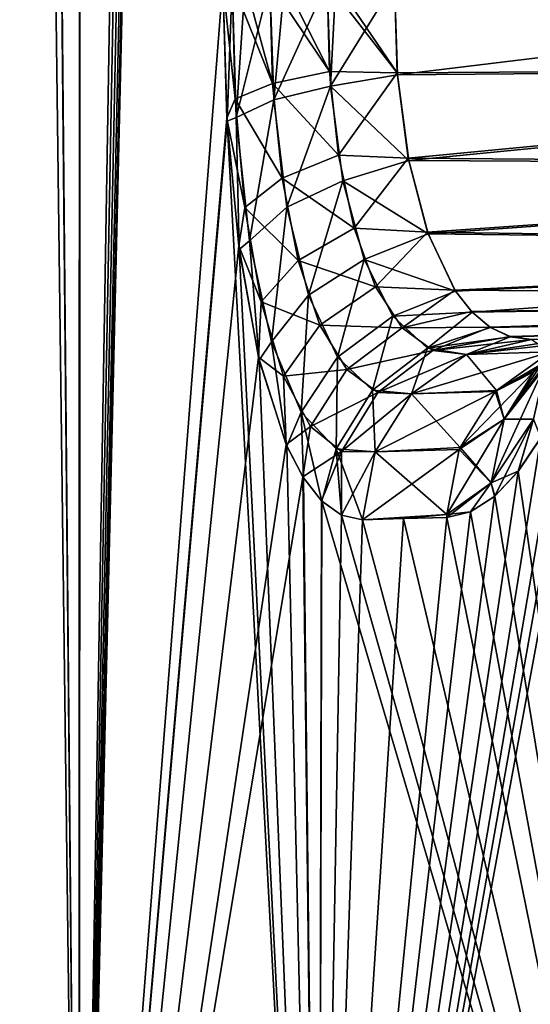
# Model space of a CAD drawing. Header units: millimetres. Extents: x -39 to 39, y -36 to 85.
# Tile 220 of 427: x -26.477 to -25.911, y 63.009 to 64.101. Entities that reach past the tile are written whole.
import ezdxf

# ---------------------------------------------------------------- set-up
doc = ezdxf.new("R2010")
doc.units = ezdxf.units.MM
doc.header["$LTSCALE"] = 65.185185
for name, color, linetype in [('4', 7, 'CONTINUOUS'), ('439', 7, 'CONTINUOUS'), ('510', 7, 'CONTINUOUS'), ('513', 7, 'CONTINUOUS'), ('520', 7, 'CONTINUOUS'), ('521', 7, 'CONTINUOUS'), ('522', 7, 'CONTINUOUS'), ('528', 7, 'CONTINUOUS'), ('529', 7, 'CONTINUOUS'), ('530', 7, 'CONTINUOUS'), ('6', 7, 'CONTINUOUS'), ('67', 7, 'CONTINUOUS'), ('69', 7, 'CONTINUOUS')]:
    doc.layers.add(name, color=color, linetype=linetype)

msp = doc.modelspace()

# ---------------------------------------------------------------- linework, layer by layer
at = {"layer": '4', "color": 7, "linetype": 'CONTINUOUS'}
for points in [[(-38.75, 0, 23), (38.75, 85, 23), (-38.75, 85, 23), (-38.75, 0, 23)], [(-38.75, 0, 23), (38.75, 0, 23), (38.75, 85, 23), (-38.75, 0, 23)]]:
    msp.add_3dface(points, dxfattribs=at)
at = {"layer": '439', "linetype": 'CONTINUOUS'}
for points in [[(-26.4771, 69.0364, -0.6986), (-26.4108, 69.0381, -1.3754), (-26.4112, 62.1, -1.3726), (-26.4771, 69.0364, -0.6986)], [(-26.4086, 69.0381, 1.3921), (-26.4762, 69.0364, 0.711), (-26.4112, 62.1, 1.3726), (-26.4086, 69.0381, 1.3921)], [(-26.2949, 69.041, -2.0802), (-26.2821, 69.0316, -2.1435), (-26.4112, 62.1, -1.3726), (-26.2949, 69.041, -2.0802)], [(-26.4108, 69.0381, -1.3754), (-26.2949, 69.041, -2.0802), (-26.4112, 62.1, -1.3726), (-26.4108, 69.0381, -1.3754)], [(-26.2474, 63.9882, 2.3056), (-26.4086, 69.0381, 1.3921), (-26.4112, 62.1, 1.3726), (-26.2474, 63.9882, 2.3056)], [(-26.252, 64.1419, 2.2851), (-26.4086, 69.0381, 1.3921), (-26.2474, 63.9882, 2.3056), (-26.252, 64.1419, 2.2851)], [(-26.4789, 69.0363, -0.6702), (-26.4771, 69.0364, -0.6986), (-26.5, 62.1), (-26.4789, 69.0363, -0.6702)], [(-26.5, 62.1), (-26.4771, 69.0364, -0.6986), (-26.4112, 62.1, -1.3726), (-26.5, 62.1)], [(-26.4771, 69.0364, 0.6974), (-26.5, 69.0358, 0.0268), (-26.4112, 62.1, 1.3726), (-26.4771, 69.0364, 0.6974)], [(-26.4112, 62.1, 1.3726), (-26.5, 69.0358, 0.0268), (-26.5, 62.1), (-26.4112, 62.1, 1.3726)], [(-26.4762, 69.0364, 0.711), (-26.4771, 69.0364, 0.6974), (-26.4112, 62.1, 1.3726), (-26.4762, 69.0364, 0.711)], [(-26.2821, 69.0316, -2.1435), (-26.2703, 69.0038, -2.2001), (-26.4112, 62.1, -1.3726), (-26.2821, 69.0316, -2.1435)], [(-26.2703, 69.0038, -2.2001), (-26.2607, 68.9606, -2.2452), (-26.4112, 62.1, -1.3726), (-26.2703, 69.0038, -2.2001)], [(-26.2607, 68.9606, -2.2452), (-26.2543, 68.9057, -2.2745), (-26.4112, 62.1, -1.3726), (-26.2607, 68.9606, -2.2452)], [(-26.2543, 68.9057, -2.2745), (-26.2526, 68.8746, -2.2824), (-26.4112, 62.1, -1.3726), (-26.2543, 68.9057, -2.2745)], [(-26.2526, 68.8746, -2.2824), (-26.252, 68.8422, -2.2851), (-26.4112, 62.1, -1.3726), (-26.2526, 68.8746, -2.2824)], [(-26.252, 68.8422, -2.2851), (-26.252, 64.1419, -2.2851), (-26.4112, 62.1, -1.3726), (-26.252, 68.8422, -2.2851)], [(-26.252, 64.1419, -2.2851), (-26.2476, 63.9916, -2.3047), (-26.4112, 62.1, -1.3726), (-26.252, 64.1419, -2.2851)], [(-26.2476, 63.9916, -2.3047), (-26.2345, 63.8498, -2.3632), (-26.4112, 62.1, -1.3726), (-26.2476, 63.9916, -2.3047)], [(-26.1462, 62.1, 2.7223), (-26.2474, 63.9882, 2.3056), (-26.4112, 62.1, 1.3726), (-26.1462, 62.1, 2.7223)], [(-26.234, 63.8458, 2.3655), (-26.2474, 63.9882, 2.3056), (-26.1462, 62.1, 2.7223), (-26.234, 63.8458, 2.3655)], [(-25.8554, 63.7366, -3.649), (-25.8212, 63.8613, -3.7414), (-26.1462, 62.1, -2.7223), (-25.8554, 63.7366, -3.649)], [(-26.1462, 62.1, -2.7223), (-25.8212, 63.8613, -3.7414), (-25.7095, 62.1, -4.0266), (-26.1462, 62.1, -2.7223)], [(-26.2345, 63.8498, -2.3632), (-26.2126, 63.7264, -2.4575), (-26.4112, 62.1, -1.3726), (-26.2345, 63.8498, -2.3632)], [(-26.2118, 63.7232, 2.4607), (-26.234, 63.8458, 2.3655), (-26.1462, 62.1, 2.7223), (-26.2118, 63.7232, 2.4607)], [(-25.8765, 63.6831, -3.5905), (-25.8554, 63.7366, -3.649), (-26.1462, 62.1, -2.7223), (-25.8765, 63.6831, -3.5905)], [(-26.2126, 63.7264, -2.4575), (-26.1819, 63.6294, -2.5836), (-26.4112, 62.1, -1.3726), (-26.2126, 63.7264, -2.4575)], [(-26.1812, 63.6278, 2.5864), (-26.2118, 63.7232, 2.4607), (-26.1462, 62.1, 2.7223), (-26.1812, 63.6278, 2.5864)], [(-25.8999, 63.6371, -3.5245), (-25.8765, 63.6831, -3.5905), (-26.1462, 62.1, -2.7223), (-25.8999, 63.6371, -3.5245)], [(-25.9249, 63.5997, -3.4523), (-25.8999, 63.6371, -3.5245), (-26.1462, 62.1, -2.7223), (-25.9249, 63.5997, -3.4523)], [(-25.8997, 63.6374, 3.525), (-25.9247, 63.5999, 3.4529), (-25.7095, 62.1, 4.0266), (-25.8997, 63.6374, 3.525)], [(-26.1819, 63.6294, -2.5836), (-26.1634, 63.5936, -2.6563), (-26.4112, 62.1, -1.3726), (-26.1819, 63.6294, -2.5836)], [(-26.1628, 63.5925, 2.6588), (-26.1812, 63.6278, 2.5864), (-26.1462, 62.1, 2.7223), (-26.1628, 63.5925, 2.6588)], [(-25.9511, 63.572, -3.375), (-25.9249, 63.5997, -3.4523), (-26.1462, 62.1, -2.7223), (-25.9511, 63.572, -3.375)], [(-25.9247, 63.5999, 3.4529), (-25.9509, 63.5721, 3.3755), (-25.7095, 62.1, 4.0266), (-25.9247, 63.5999, 3.4529)], [(-26.4112, 62.1, -1.3726), (-26.1634, 63.5936, -2.6563), (-26.1462, 62.1, -2.7223), (-26.4112, 62.1, -1.3726)], [(-26.1634, 63.5936, -2.6563), (-26.143, 63.5671, -2.7344), (-26.1462, 62.1, -2.7223), (-26.1634, 63.5936, -2.6563)], [(-26.1426, 63.5667, 2.736), (-26.1628, 63.5925, 2.6588), (-26.1462, 62.1, 2.7223), (-26.1426, 63.5667, 2.736)], [(-25.9776, 63.5548, -3.2945), (-25.9511, 63.572, -3.375), (-26.1462, 62.1, -2.7223), (-25.9776, 63.5548, -3.2945)], [(-26.143, 63.5671, -2.7344), (-26.1208, 63.5511, -2.8165), (-26.1462, 62.1, -2.7223), (-26.143, 63.5671, -2.7344)], [(-25.7095, 62.1, 4.0266), (-26.1426, 63.5667, 2.736), (-26.1462, 62.1, 2.7223), (-25.7095, 62.1, 4.0266)], [(-26.1208, 63.5511, 2.8166), (-26.1426, 63.5667, 2.736), (-25.7095, 62.1, 4.0266), (-26.1208, 63.5511, 2.8166)], [(-25.9509, 63.5721, 3.3755), (-25.9776, 63.5548, 3.2945), (-25.7095, 62.1, 4.0266), (-25.9509, 63.5721, 3.3755)], [(-26.0041, 63.5485, -3.212), (-25.9776, 63.5548, -3.2945), (-26.1462, 62.1, -2.7223), (-26.0041, 63.5485, -3.212)], [(-26.1208, 63.5511, -2.8165), (-26.0975, 63.5461, -2.9004), (-26.1462, 62.1, -2.7223), (-26.1208, 63.5511, -2.8165)], [(-26.052, 63.5473, -3.0565), (-26.0041, 63.5485, -3.212), (-26.1462, 62.1, -2.7223), (-26.052, 63.5473, -3.0565)], [(-26.0975, 63.5461, -2.9004), (-26.052, 63.5473, -3.0565), (-26.1462, 62.1, -2.7223), (-26.0975, 63.5461, -2.9004)], [(-26.0975, 63.5461, 2.9004), (-26.1208, 63.5511, 2.8166), (-25.7095, 62.1, 4.0266), (-26.0975, 63.5461, 2.9004)], [(-26.052, 63.5473, 3.0566), (-26.0975, 63.5461, 2.9004), (-25.7095, 62.1, 4.0266), (-26.052, 63.5473, 3.0566)], [(-26.0041, 63.5485, 3.212), (-26.052, 63.5473, 3.0566), (-25.7095, 62.1, 4.0266), (-26.0041, 63.5485, 3.212)], [(-25.9776, 63.5548, 3.2945), (-26.0041, 63.5485, 3.212), (-25.7095, 62.1, 4.0266), (-25.9776, 63.5548, 3.2945)]]:
    msp.add_3dface(points, dxfattribs=at)
at = {"layer": '510', "linetype": 'CONTINUOUS'}
for points in [[(-24.9877, 64.1701, -2.4702), (-24.9848, 64.0487, -2.4892), (-26.0619, 64.1419, -2.4421), (-24.9877, 64.1701, -2.4702)], [(-26.0619, 64.1419, -2.4421), (-24.9848, 64.0487, -2.4892), (-26.0588, 64.0417, -2.4549), (-26.0619, 64.1419, -2.4421)], [(-26.0588, 64.0417, -2.4549), (-24.9848, 64.0487, -2.4892), (-26.0466, 63.9473, -2.4933), (-26.0588, 64.0417, -2.4549)], [(-24.9848, 64.0487, -2.4892), (-24.9715, 63.9388, -2.5446), (-26.0466, 63.9473, -2.4933), (-24.9848, 64.0487, -2.4892)], [(-26.0466, 63.9473, -2.4933), (-24.9715, 63.9388, -2.5446), (-26.0254, 63.8652, -2.5552), (-26.0466, 63.9473, -2.4933)], [(-24.9715, 63.9388, -2.5446), (-24.948, 63.85, -2.6328), (-26.0254, 63.8652, -2.5552), (-24.9715, 63.9388, -2.5446)], [(-26.0254, 63.8652, -2.5552), (-24.948, 63.85, -2.6328), (-25.995, 63.8008, -2.6379), (-26.0254, 63.8652, -2.5552)], [(-24.948, 63.85, -2.6328), (-24.9158, 63.7927, -2.7453), (-25.995, 63.8008, -2.6379), (-24.948, 63.85, -2.6328)], [(-25.995, 63.8008, -2.6379), (-24.9158, 63.7927, -2.7453), (-25.9766, 63.7771, -2.6856), (-25.995, 63.8008, -2.6379)], [(-25.9766, 63.7771, -2.6856), (-24.9158, 63.7927, -2.7453), (-25.9561, 63.7596, -2.7369), (-25.9766, 63.7771, -2.6856)], [(-24.9158, 63.7927, -2.7453), (-24.8967, 63.7778, -2.8082), (-25.9561, 63.7596, -2.7369), (-24.9158, 63.7927, -2.7453)], [(-25.9561, 63.7596, -2.7369), (-24.8967, 63.7778, -2.8082), (-25.9338, 63.7492, -2.7908), (-25.9561, 63.7596, -2.7369)], [(-24.8967, 63.7778, -2.8082), (-24.8765, 63.7731, -2.873), (-25.9338, 63.7492, -2.7908), (-24.8967, 63.7778, -2.8082)], [(-24.8765, 63.7731, -2.873), (-25.9102, 63.7461, -2.8459), (-25.9338, 63.7492, -2.7908), (-24.8765, 63.7731, -2.873)]]:
    msp.add_3dface(points, dxfattribs=at)
at = {"layer": '513', "linetype": 'CONTINUOUS'}
for points in [[(-24.9877, 64.1701, 2.4702), (-26.0619, 64.1419, 2.4421), (-26.0586, 64.0395, 2.4555), (-24.9877, 64.1701, 2.4702)], [(-24.9848, 64.0487, 2.4892), (-24.9877, 64.1701, 2.4702), (-26.0586, 64.0395, 2.4555), (-24.9848, 64.0487, 2.4892)], [(-26.0461, 63.9446, 2.4948), (-24.9848, 64.0487, 2.4892), (-26.0586, 64.0395, 2.4555), (-26.0461, 63.9446, 2.4948)], [(-24.9715, 63.9388, 2.5446), (-24.9848, 64.0487, 2.4892), (-26.0461, 63.9446, 2.4948), (-24.9715, 63.9388, 2.5446)], [(-26.0246, 63.8631, 2.5572), (-24.9715, 63.9388, 2.5446), (-26.0461, 63.9446, 2.4948), (-26.0246, 63.8631, 2.5572)], [(-24.948, 63.85, 2.6328), (-24.9715, 63.9388, 2.5446), (-26.0246, 63.8631, 2.5572), (-24.948, 63.85, 2.6328)], [(-25.9943, 63.7997, 2.6398), (-24.948, 63.85, 2.6328), (-26.0246, 63.8631, 2.5572), (-25.9943, 63.7997, 2.6398)], [(-25.976, 63.7764, 2.6873), (-24.948, 63.85, 2.6328), (-25.9943, 63.7997, 2.6398), (-25.976, 63.7764, 2.6873)], [(-24.9158, 63.7927, 2.7453), (-24.948, 63.85, 2.6328), (-25.976, 63.7764, 2.6873), (-24.9158, 63.7927, 2.7453)], [(-25.9557, 63.7594, 2.7379), (-24.9158, 63.7927, 2.7453), (-25.976, 63.7764, 2.6873), (-25.9557, 63.7594, 2.7379)], [(-24.8967, 63.7778, 2.8082), (-24.9158, 63.7927, 2.7453), (-25.9557, 63.7594, 2.7379), (-24.8967, 63.7778, 2.8082)], [(-25.9338, 63.7491, 2.7909), (-24.8967, 63.7778, 2.8082), (-25.9557, 63.7594, 2.7379), (-25.9338, 63.7491, 2.7909)], [(-25.9102, 63.7461, 2.8459), (-24.8967, 63.7778, 2.8082), (-25.9338, 63.7491, 2.7909), (-25.9102, 63.7461, 2.8459)]]:
    msp.add_3dface(points, dxfattribs=at)
at = {"layer": '520', "linetype": 'CONTINUOUS'}
for points in [[(-26.252, 64.1419, 2.2851), (-26.2474, 63.9882, 2.3056), (-26.242, 64.1419, 2.3173), (-26.252, 64.1419, 2.2851)], [(-26.242, 64.1419, 2.3173), (-26.2474, 63.9882, 2.3056), (-26.2373, 63.9921, 2.3381), (-26.242, 64.1419, 2.3173)], [(-26.2273, 64.1419, 2.3464), (-26.242, 64.1419, 2.3173), (-26.2373, 63.9921, 2.3381), (-26.2273, 64.1419, 2.3464)], [(-26.1999, 64.1419, 2.3817), (-26.2273, 64.1419, 2.3464), (-26.2373, 63.9921, 2.3381), (-26.1999, 64.1419, 2.3817)], [(-26.1999, 64.1419, 2.3817), (-26.2373, 63.9921, 2.3381), (-26.1957, 64.0117, 2.3997), (-26.1999, 64.1419, 2.3817)], [(-26.184, 64.1419, 2.3964), (-26.1999, 64.1419, 2.3817), (-26.1957, 64.0117, 2.3997), (-26.184, 64.1419, 2.3964)], [(-26.1367, 64.1419, 2.4254), (-26.184, 64.1419, 2.3964), (-26.1957, 64.0117, 2.3997), (-26.1367, 64.1419, 2.4254)], [(-26.1367, 64.1419, 2.4254), (-26.1957, 64.0117, 2.3997), (-26.1329, 64.0271, 2.4412), (-26.1367, 64.1419, 2.4254)], [(-26.1268, 64.1419, 2.4294), (-26.1367, 64.1419, 2.4254), (-26.1329, 64.0271, 2.4412), (-26.1268, 64.1419, 2.4294)], [(-26.0586, 64.0395, 2.4555), (-26.0619, 64.1419, 2.4421), (-26.1329, 64.0271, 2.4412), (-26.0586, 64.0395, 2.4555)], [(-26.0619, 64.1419, 2.4421), (-26.1268, 64.1419, 2.4294), (-26.1329, 64.0271, 2.4412), (-26.0619, 64.1419, 2.4421)], [(-26.0461, 63.9446, 2.4948), (-26.0586, 64.0395, 2.4555), (-26.1329, 64.0271, 2.4412), (-26.0461, 63.9446, 2.4948)], [(-26.1957, 64.0117, 2.3997), (-26.1814, 63.8927, 2.4538), (-26.1329, 64.0271, 2.4412), (-26.1957, 64.0117, 2.3997)], [(-26.1329, 64.0271, 2.4412), (-26.1814, 63.8927, 2.4538), (-26.119, 63.9218, 2.4881), (-26.1329, 64.0271, 2.4412)], [(-26.0461, 63.9446, 2.4948), (-26.1329, 64.0271, 2.4412), (-26.119, 63.9218, 2.4881), (-26.0461, 63.9446, 2.4948)], [(-26.2373, 63.9921, 2.3381), (-26.2225, 63.8553, 2.4007), (-26.1957, 64.0117, 2.3997), (-26.2373, 63.9921, 2.3381)], [(-26.1957, 64.0117, 2.3997), (-26.2225, 63.8553, 2.4007), (-26.1814, 63.8927, 2.4538), (-26.1957, 64.0117, 2.3997)], [(-26.2474, 63.9882, 2.3056), (-26.234, 63.8458, 2.3655), (-26.2373, 63.9921, 2.3381), (-26.2474, 63.9882, 2.3056)], [(-26.2373, 63.9921, 2.3381), (-26.234, 63.8458, 2.3655), (-26.2225, 63.8553, 2.4007), (-26.2373, 63.9921, 2.3381)], [(-26.0246, 63.8631, 2.5572), (-26.0461, 63.9446, 2.4948), (-26.119, 63.9218, 2.4881), (-26.0246, 63.8631, 2.5572)], [(-26.1814, 63.8927, 2.4538), (-26.1574, 63.7952, 2.5384), (-26.119, 63.9218, 2.4881), (-26.1814, 63.8927, 2.4538)], [(-26.119, 63.9218, 2.4881), (-26.1574, 63.7952, 2.5384), (-26.0956, 63.8346, 2.5615), (-26.119, 63.9218, 2.4881)], [(-26.0246, 63.8631, 2.5572), (-26.119, 63.9218, 2.4881), (-26.0956, 63.8346, 2.5615), (-26.0246, 63.8631, 2.5572)], [(-26.2225, 63.8553, 2.4007), (-26.1981, 63.7435, 2.4986), (-26.1814, 63.8927, 2.4538), (-26.2225, 63.8553, 2.4007)], [(-26.1814, 63.8927, 2.4538), (-26.1981, 63.7435, 2.4986), (-26.1574, 63.7952, 2.5384), (-26.1814, 63.8927, 2.4538)], [(-25.9943, 63.7997, 2.6398), (-26.0246, 63.8631, 2.5572), (-26.0956, 63.8346, 2.5615), (-25.9943, 63.7997, 2.6398)], [(-26.234, 63.8458, 2.3655), (-26.2118, 63.7232, 2.4607), (-26.2225, 63.8553, 2.4007), (-26.234, 63.8458, 2.3655)], [(-26.2225, 63.8553, 2.4007), (-26.2118, 63.7232, 2.4607), (-26.1981, 63.7435, 2.4986), (-26.2225, 63.8553, 2.4007)], [(-26.1574, 63.7952, 2.5384), (-26.1251, 63.7264, 2.6449), (-26.0956, 63.8346, 2.5615), (-26.1574, 63.7952, 2.5384)], [(-26.0956, 63.8346, 2.5615), (-26.1251, 63.7264, 2.6449), (-26.0638, 63.7718, 2.6544), (-26.0956, 63.8346, 2.5615)], [(-25.9943, 63.7997, 2.6398), (-26.0956, 63.8346, 2.5615), (-26.0638, 63.7718, 2.6544), (-25.9943, 63.7997, 2.6398)], [(-25.976, 63.7764, 2.6873), (-25.9943, 63.7997, 2.6398), (-26.0638, 63.7718, 2.6544), (-25.976, 63.7764, 2.6873)], [(-26.1981, 63.7435, 2.4986), (-26.1655, 63.6653, 2.6215), (-26.1574, 63.7952, 2.5384), (-26.1981, 63.7435, 2.4986)], [(-26.1574, 63.7952, 2.5384), (-26.1655, 63.6653, 2.6215), (-26.1251, 63.7264, 2.6449), (-26.1574, 63.7952, 2.5384)], [(-25.976, 63.7764, 2.6873), (-26.0638, 63.7718, 2.6544), (-26.0253, 63.7365, 2.7586), (-25.976, 63.7764, 2.6873)], [(-25.9557, 63.7594, 2.7379), (-25.976, 63.7764, 2.6873), (-26.0253, 63.7365, 2.7586), (-25.9557, 63.7594, 2.7379)], [(-26.1251, 63.7264, 2.6449), (-26.0862, 63.6898, 2.7632), (-26.0638, 63.7718, 2.6544), (-26.1251, 63.7264, 2.6449)], [(-26.0638, 63.7718, 2.6544), (-26.0862, 63.6898, 2.7632), (-26.0253, 63.7365, 2.7586), (-26.0638, 63.7718, 2.6544)], [(-25.9338, 63.7491, 2.7909), (-25.9557, 63.7594, 2.7379), (-26.0253, 63.7365, 2.7586), (-25.9338, 63.7491, 2.7909)], [(-26.2118, 63.7232, 2.4607), (-26.1812, 63.6278, 2.5864), (-26.1981, 63.7435, 2.4986), (-26.2118, 63.7232, 2.4607)], [(-26.1981, 63.7435, 2.4986), (-26.1812, 63.6278, 2.5864), (-26.1655, 63.6653, 2.6215), (-26.1981, 63.7435, 2.4986)], [(-25.9338, 63.7491, 2.7909), (-26.0253, 63.7365, 2.7586), (-25.9822, 63.7295, 2.8664), (-25.9338, 63.7491, 2.7909)], [(-25.9102, 63.7461, 2.8459), (-25.9338, 63.7491, 2.7909), (-25.9822, 63.7295, 2.8664), (-25.9102, 63.7461, 2.8459)], [(-26.0862, 63.6898, 2.7632), (-26.043, 63.6858, 2.8839), (-26.0253, 63.7365, 2.7586), (-26.0862, 63.6898, 2.7632)], [(-26.0253, 63.7365, 2.7586), (-26.043, 63.6858, 2.8839), (-25.9822, 63.7295, 2.8664), (-26.0253, 63.7365, 2.7586)], [(-26.1655, 63.6653, 2.6215), (-26.1265, 63.6246, 2.7576), (-26.1251, 63.7264, 2.6449), (-26.1655, 63.6653, 2.6215)], [(-26.1251, 63.7264, 2.6449), (-26.1265, 63.6246, 2.7576), (-26.0862, 63.6898, 2.7632), (-26.1251, 63.7264, 2.6449)], [(-26.1265, 63.6246, 2.7576), (-26.0834, 63.6215, 2.8958), (-26.0862, 63.6898, 2.7632), (-26.1265, 63.6246, 2.7576)], [(-26.0862, 63.6898, 2.7632), (-26.0834, 63.6215, 2.8958), (-26.043, 63.6858, 2.8839), (-26.0862, 63.6898, 2.7632)], [(-26.1812, 63.6278, 2.5864), (-26.1628, 63.5925, 2.6588), (-26.1655, 63.6653, 2.6215), (-26.1812, 63.6278, 2.5864)], [(-26.1655, 63.6653, 2.6215), (-26.1426, 63.5667, 2.736), (-26.1265, 63.6246, 2.7576), (-26.1655, 63.6653, 2.6215)], [(-26.1628, 63.5925, 2.6588), (-26.1426, 63.5667, 2.736), (-26.1655, 63.6653, 2.6215), (-26.1628, 63.5925, 2.6588)], [(-26.1426, 63.5667, 2.736), (-26.1208, 63.5511, 2.8166), (-26.1265, 63.6246, 2.7576), (-26.1426, 63.5667, 2.736)], [(-26.1265, 63.6246, 2.7576), (-26.0975, 63.5461, 2.9004), (-26.0834, 63.6215, 2.8958), (-26.1265, 63.6246, 2.7576)], [(-26.1208, 63.5511, 2.8166), (-26.0975, 63.5461, 2.9004), (-26.1265, 63.6246, 2.7576), (-26.1208, 63.5511, 2.8166)]]:
    msp.add_3dface(points, dxfattribs=at)
at = {"layer": '521', "linetype": 'CONTINUOUS'}
for points in [[(-25.8186, 63.7484, 3.1517), (-25.9822, 63.7295, 2.8664), (-25.8892, 63.7322, 3.1741), (-25.8186, 63.7484, 3.1517)], [(-25.8186, 63.7484, 3.1517), (-25.8656, 63.7472, 2.9992), (-25.9822, 63.7295, 2.8664), (-25.8186, 63.7484, 3.1517)], [(-25.8656, 63.7472, 2.9992), (-25.9102, 63.7461, 2.8459), (-25.9822, 63.7295, 2.8664), (-25.8656, 63.7472, 2.9992)], [(-25.8892, 63.7322, 3.1741), (-26.043, 63.6858, 2.8839), (-25.949, 63.6895, 3.1934), (-25.8892, 63.7322, 3.1741)], [(-25.9822, 63.7295, 2.8664), (-26.043, 63.6858, 2.8839), (-25.8892, 63.7322, 3.1741), (-25.9822, 63.7295, 2.8664)], [(-25.9502, 63.6882, 3.1938), (-26.0834, 63.6215, 2.8958), (-25.9893, 63.6263, 3.2067), (-25.9502, 63.6882, 3.1938)], [(-26.043, 63.6858, 2.8839), (-26.0834, 63.6215, 2.8958), (-25.9502, 63.6882, 3.1938), (-26.043, 63.6858, 2.8839)], [(-25.949, 63.6895, 3.1934), (-26.043, 63.6858, 2.8839), (-25.9502, 63.6882, 3.1938), (-25.949, 63.6895, 3.1934)], [(-26.0834, 63.6215, 2.8958), (-26.0975, 63.5461, 2.9004), (-25.9902, 63.6239, 3.207), (-26.0834, 63.6215, 2.8958)], [(-25.9902, 63.6239, 3.207), (-26.0975, 63.5461, 2.9004), (-26.0041, 63.5519, 3.212), (-25.9902, 63.6239, 3.207)], [(-25.9893, 63.6263, 3.2067), (-26.0834, 63.6215, 2.8958), (-25.9902, 63.6239, 3.207), (-25.9893, 63.6263, 3.2067)], [(-26.0975, 63.5461, 2.9004), (-26.052, 63.5473, 3.0566), (-26.0041, 63.5519, 3.212), (-26.0975, 63.5461, 2.9004)], [(-26.052, 63.5473, 3.0566), (-26.0041, 63.5485, 3.212), (-26.0041, 63.5519, 3.212), (-26.052, 63.5473, 3.0566)]]:
    msp.add_3dface(points, dxfattribs=at)
at = {"layer": '522', "linetype": 'CONTINUOUS'}
for points in [[(-25.8892, 63.7322, 3.1741), (-25.949, 63.6895, 3.1934), (-25.9007, 63.7157, 3.3079), (-25.8892, 63.7322, 3.1741)], [(-25.9405, 63.6578, 3.3369), (-25.8937, 63.7203, 3.4519), (-25.9007, 63.7157, 3.3079), (-25.9405, 63.6578, 3.3369)], [(-25.9405, 63.6578, 3.3369), (-25.9079, 63.6578, 3.4929), (-25.8937, 63.7203, 3.4519), (-25.9405, 63.6578, 3.3369)], [(-25.949, 63.6895, 3.1934), (-25.9405, 63.6578, 3.3369), (-25.9007, 63.7157, 3.3079), (-25.949, 63.6895, 3.1934)], [(-25.9502, 63.6882, 3.1938), (-25.9893, 63.6263, 3.2067), (-25.9405, 63.6578, 3.3369), (-25.9502, 63.6882, 3.1938)], [(-25.949, 63.6895, 3.1934), (-25.9502, 63.6882, 3.1938), (-25.9405, 63.6578, 3.3369), (-25.949, 63.6895, 3.1934)], [(-25.9893, 63.6263, 3.2067), (-25.9549, 63.5871, 3.361), (-25.9405, 63.6578, 3.3369), (-25.9893, 63.6263, 3.2067)], [(-25.9549, 63.5871, 3.361), (-25.9247, 63.5999, 3.4529), (-25.9079, 63.6578, 3.4929), (-25.9549, 63.5871, 3.361)], [(-25.9549, 63.5871, 3.361), (-25.9079, 63.6578, 3.4929), (-25.9405, 63.6578, 3.3369), (-25.9549, 63.5871, 3.361)], [(-25.9247, 63.5999, 3.4529), (-25.8997, 63.6374, 3.525), (-25.9079, 63.6578, 3.4929), (-25.9247, 63.5999, 3.4529)], [(-25.9902, 63.6239, 3.207), (-26.0041, 63.5519, 3.212), (-25.9549, 63.5871, 3.361), (-25.9902, 63.6239, 3.207)], [(-25.9893, 63.6263, 3.2067), (-25.9902, 63.6239, 3.207), (-25.9549, 63.5871, 3.361), (-25.9893, 63.6263, 3.2067)], [(-25.9509, 63.5721, 3.3755), (-25.9247, 63.5999, 3.4529), (-25.9549, 63.5871, 3.361), (-25.9509, 63.5721, 3.3755)], [(-26.0041, 63.5519, 3.212), (-25.9776, 63.5548, 3.2945), (-25.9549, 63.5871, 3.361), (-26.0041, 63.5519, 3.212)], [(-25.9776, 63.5548, 3.2945), (-25.9509, 63.5721, 3.3755), (-25.9549, 63.5871, 3.361), (-25.9776, 63.5548, 3.2945)], [(-26.0041, 63.5485, 3.212), (-25.9776, 63.5548, 3.2945), (-26.0041, 63.5519, 3.212), (-26.0041, 63.5485, 3.212)]]:
    msp.add_3dface(points, dxfattribs=at)
at = {"layer": '528', "linetype": 'CONTINUOUS'}
for points in [[(-25.9076, 63.7102, -3.2921), (-25.949, 63.6895, -3.1934), (-25.8412, 63.7525, -3.278), (-25.9076, 63.7102, -3.2921)], [(-25.8412, 63.7525, -3.278), (-25.949, 63.6895, -3.1934), (-25.8892, 63.7322, -3.1741), (-25.8412, 63.7525, -3.278)], [(-25.8937, 63.7203, -3.4519), (-25.9405, 63.6578, -3.3369), (-25.8669, 63.7515, -3.3822), (-25.8937, 63.7203, -3.4519)], [(-25.8669, 63.7515, -3.3822), (-25.9405, 63.6578, -3.3369), (-25.9076, 63.7102, -3.2921), (-25.8669, 63.7515, -3.3822)], [(-25.8937, 63.7203, -3.4519), (-25.9549, 63.5871, -3.361), (-25.9405, 63.6578, -3.3369), (-25.8937, 63.7203, -3.4519)], [(-25.9079, 63.6578, -3.4929), (-25.9549, 63.5871, -3.361), (-25.8937, 63.7203, -3.4519), (-25.9079, 63.6578, -3.4929)], [(-25.9076, 63.7102, -3.2921), (-25.9893, 63.6263, -3.2067), (-25.9502, 63.6882, -3.1938), (-25.9076, 63.7102, -3.2921)], [(-25.9405, 63.6578, -3.3369), (-25.9893, 63.6263, -3.2067), (-25.9076, 63.7102, -3.2921), (-25.9405, 63.6578, -3.3369)], [(-25.949, 63.6895, -3.1934), (-25.9076, 63.7102, -3.2921), (-25.9502, 63.6882, -3.1938), (-25.949, 63.6895, -3.1934)], [(-25.9405, 63.6578, -3.3369), (-26.0041, 63.5519, -3.212), (-25.9902, 63.6239, -3.207), (-25.9405, 63.6578, -3.3369)], [(-25.9549, 63.5871, -3.361), (-26.0041, 63.5519, -3.212), (-25.9405, 63.6578, -3.3369), (-25.9549, 63.5871, -3.361)], [(-25.9893, 63.6263, -3.2067), (-25.9405, 63.6578, -3.3369), (-25.9902, 63.6239, -3.207), (-25.9893, 63.6263, -3.2067)], [(-25.9079, 63.6578, -3.4929), (-25.9511, 63.572, -3.375), (-25.9549, 63.5871, -3.361), (-25.9079, 63.6578, -3.4929)], [(-25.9249, 63.5997, -3.4523), (-25.9511, 63.572, -3.375), (-25.9079, 63.6578, -3.4929), (-25.9249, 63.5997, -3.4523)], [(-25.8999, 63.6371, -3.5245), (-25.9249, 63.5997, -3.4523), (-25.9079, 63.6578, -3.4929), (-25.8999, 63.6371, -3.5245)], [(-25.9776, 63.5548, -3.2945), (-26.0041, 63.5485, -3.212), (-25.9549, 63.5871, -3.361), (-25.9776, 63.5548, -3.2945)], [(-25.9549, 63.5871, -3.361), (-26.0041, 63.5485, -3.212), (-26.0041, 63.5519, -3.212), (-25.9549, 63.5871, -3.361)], [(-25.9511, 63.572, -3.375), (-25.9776, 63.5548, -3.2945), (-25.9549, 63.5871, -3.361), (-25.9511, 63.572, -3.375)]]:
    msp.add_3dface(points, dxfattribs=at)
at = {"layer": '529', "linetype": 'CONTINUOUS'}
for points in [[(-25.9102, 63.7461, -2.8459), (-25.8892, 63.7322, -3.1741), (-25.9822, 63.7295, -2.8664), (-25.9102, 63.7461, -2.8459)], [(-25.8892, 63.7322, -3.1741), (-25.949, 63.6895, -3.1934), (-25.9822, 63.7295, -2.8664), (-25.8892, 63.7322, -3.1741)], [(-25.9822, 63.7295, -2.8664), (-25.949, 63.6895, -3.1934), (-26.043, 63.6858, -2.8839), (-25.9822, 63.7295, -2.8664)], [(-25.949, 63.6895, -3.1934), (-25.9502, 63.6882, -3.1938), (-26.043, 63.6858, -2.8839), (-25.949, 63.6895, -3.1934)], [(-25.9502, 63.6882, -3.1938), (-25.9893, 63.6263, -3.2067), (-26.043, 63.6858, -2.8839), (-25.9502, 63.6882, -3.1938)], [(-26.043, 63.6858, -2.8839), (-25.9893, 63.6263, -3.2067), (-26.0834, 63.6215, -2.8958), (-26.043, 63.6858, -2.8839)], [(-26.0041, 63.5519, -3.212), (-26.0975, 63.5461, -2.9004), (-26.0834, 63.6215, -2.8958), (-26.0041, 63.5519, -3.212)], [(-25.9893, 63.6263, -3.2067), (-25.9902, 63.6239, -3.207), (-26.0834, 63.6215, -2.8958), (-25.9893, 63.6263, -3.2067)], [(-25.9902, 63.6239, -3.207), (-26.0041, 63.5519, -3.212), (-26.0834, 63.6215, -2.8958), (-25.9902, 63.6239, -3.207)], [(-26.052, 63.5473, -3.0565), (-26.0975, 63.5461, -2.9004), (-26.0041, 63.5519, -3.212), (-26.052, 63.5473, -3.0565)], [(-26.0041, 63.5485, -3.212), (-26.052, 63.5473, -3.0565), (-26.0041, 63.5519, -3.212), (-26.0041, 63.5485, -3.212)]]:
    msp.add_3dface(points, dxfattribs=at)
at = {"layer": '530', "linetype": 'CONTINUOUS'}
for points in [[(-26.2386, 64.013, -2.3324), (-26.252, 64.1419, -2.2851), (-26.242, 64.1419, -2.3173), (-26.2386, 64.013, -2.3324)], [(-26.2476, 63.9916, -2.3047), (-26.252, 64.1419, -2.2851), (-26.2386, 64.013, -2.3324), (-26.2476, 63.9916, -2.3047)], [(-26.197, 64.0299, -2.3948), (-26.242, 64.1419, -2.3173), (-26.2273, 64.1419, -2.3464), (-26.197, 64.0299, -2.3948)], [(-26.2386, 64.013, -2.3324), (-26.242, 64.1419, -2.3173), (-26.197, 64.0299, -2.3948), (-26.2386, 64.013, -2.3324)], [(-26.1999, 64.1419, -2.3817), (-26.197, 64.0299, -2.3948), (-26.2273, 64.1419, -2.3464), (-26.1999, 64.1419, -2.3817)], [(-26.134, 64.0432, -2.437), (-26.1999, 64.1419, -2.3817), (-26.184, 64.1419, -2.3964), (-26.134, 64.0432, -2.437)], [(-26.197, 64.0299, -2.3948), (-26.1999, 64.1419, -2.3817), (-26.134, 64.0432, -2.437), (-26.197, 64.0299, -2.3948)], [(-26.1367, 64.1419, -2.4254), (-26.134, 64.0432, -2.437), (-26.184, 64.1419, -2.3964), (-26.1367, 64.1419, -2.4254)], [(-26.0588, 64.0417, -2.4549), (-26.134, 64.0432, -2.437), (-26.1367, 64.1419, -2.4254), (-26.0588, 64.0417, -2.4549)], [(-26.0588, 64.0417, -2.4549), (-26.1367, 64.1419, -2.4254), (-26.1268, 64.1419, -2.4294), (-26.0588, 64.0417, -2.4549)], [(-26.0619, 64.1419, -2.4421), (-26.0588, 64.0417, -2.4549), (-26.1268, 64.1419, -2.4294), (-26.0619, 64.1419, -2.4421)], [(-26.124, 63.9504, -2.4717), (-26.197, 64.0299, -2.3948), (-26.134, 64.0432, -2.437), (-26.124, 63.9504, -2.4717)], [(-26.0588, 64.0417, -2.4549), (-26.124, 63.9504, -2.4717), (-26.134, 64.0432, -2.437), (-26.0588, 64.0417, -2.4549)], [(-26.0588, 64.0417, -2.4549), (-26.0466, 63.9473, -2.4933), (-26.124, 63.9504, -2.4717), (-26.0588, 64.0417, -2.4549)], [(-26.1865, 63.925, -2.4349), (-26.2386, 64.013, -2.3324), (-26.197, 64.0299, -2.3948), (-26.1865, 63.925, -2.4349)], [(-26.1865, 63.925, -2.4349), (-26.197, 64.0299, -2.3948), (-26.124, 63.9504, -2.4717), (-26.1865, 63.925, -2.4349)], [(-26.2277, 63.8923, -2.3789), (-26.2476, 63.9916, -2.3047), (-26.2386, 64.013, -2.3324), (-26.2277, 63.8923, -2.3789)], [(-26.2277, 63.8923, -2.3789), (-26.2386, 64.013, -2.3324), (-26.1865, 63.925, -2.4349), (-26.2277, 63.8923, -2.3789)], [(-26.2345, 63.8498, -2.3632), (-26.2476, 63.9916, -2.3047), (-26.2277, 63.8923, -2.3789), (-26.2345, 63.8498, -2.3632)], [(-26.1067, 63.8693, -2.5272), (-26.1865, 63.925, -2.4349), (-26.124, 63.9504, -2.4717), (-26.1067, 63.8693, -2.5272)], [(-26.0466, 63.9473, -2.4933), (-26.1067, 63.8693, -2.5272), (-26.124, 63.9504, -2.4717), (-26.0466, 63.9473, -2.4933)], [(-26.0466, 63.9473, -2.4933), (-26.0254, 63.8652, -2.5552), (-26.1067, 63.8693, -2.5272), (-26.0466, 63.9473, -2.4933)], [(-26.1688, 63.8338, -2.4989), (-26.2277, 63.8923, -2.3789), (-26.1865, 63.925, -2.4349), (-26.1688, 63.8338, -2.4989)], [(-26.1688, 63.8338, -2.4989), (-26.1865, 63.925, -2.4349), (-26.1067, 63.8693, -2.5272), (-26.1688, 63.8338, -2.4989)], [(-26.2097, 63.7877, -2.453), (-26.2345, 63.8498, -2.3632), (-26.2277, 63.8923, -2.3789), (-26.2097, 63.7877, -2.453)], [(-26.2097, 63.7877, -2.453), (-26.2277, 63.8923, -2.3789), (-26.1688, 63.8338, -2.4989), (-26.2097, 63.7877, -2.453)], [(-26.0829, 63.8045, -2.5994), (-26.1688, 63.8338, -2.4989), (-26.1067, 63.8693, -2.5272), (-26.0829, 63.8045, -2.5994)], [(-26.0254, 63.8652, -2.5552), (-26.0829, 63.8045, -2.5994), (-26.1067, 63.8693, -2.5272), (-26.0254, 63.8652, -2.5552)], [(-26.0254, 63.8652, -2.5552), (-25.995, 63.8008, -2.6379), (-26.0829, 63.8045, -2.5994), (-26.0254, 63.8652, -2.5552)], [(-26.2126, 63.7264, -2.4575), (-26.2345, 63.8498, -2.3632), (-26.2097, 63.7877, -2.453), (-26.2126, 63.7264, -2.4575)], [(-26.1445, 63.7619, -2.5819), (-26.2097, 63.7877, -2.453), (-26.1688, 63.8338, -2.4989), (-26.1445, 63.7619, -2.5819)], [(-26.1445, 63.7619, -2.5819), (-26.1688, 63.8338, -2.4989), (-26.0829, 63.8045, -2.5994), (-26.1445, 63.7619, -2.5819)], [(-26.0534, 63.7588, -2.6833), (-26.1445, 63.7619, -2.5819), (-26.0829, 63.8045, -2.5994), (-26.0534, 63.7588, -2.6833)], [(-25.995, 63.8008, -2.6379), (-26.0534, 63.7588, -2.6833), (-26.0829, 63.8045, -2.5994), (-25.995, 63.8008, -2.6379)], [(-25.995, 63.8008, -2.6379), (-25.9766, 63.7771, -2.6856), (-26.0534, 63.7588, -2.6833), (-25.995, 63.8008, -2.6379)], [(-26.1851, 63.7055, -2.5489), (-26.2126, 63.7264, -2.4575), (-26.2097, 63.7877, -2.453), (-26.1851, 63.7055, -2.5489)], [(-26.1851, 63.7055, -2.5489), (-26.2097, 63.7877, -2.453), (-26.1445, 63.7619, -2.5819), (-26.1851, 63.7055, -2.5489)], [(-25.9766, 63.7771, -2.6856), (-25.9561, 63.7596, -2.7369), (-26.0534, 63.7588, -2.6833), (-25.9766, 63.7771, -2.6856)], [(-26.1146, 63.7126, -2.6779), (-26.1851, 63.7055, -2.5489), (-26.1445, 63.7619, -2.5819), (-26.1146, 63.7126, -2.6779)], [(-26.1146, 63.7126, -2.6779), (-26.1445, 63.7619, -2.5819), (-26.0534, 63.7588, -2.6833), (-26.1146, 63.7126, -2.6779)], [(-26.0194, 63.7338, -2.774), (-26.1146, 63.7126, -2.6779), (-26.0534, 63.7588, -2.6833), (-26.0194, 63.7338, -2.774)], [(-25.9561, 63.7596, -2.7369), (-26.0194, 63.7338, -2.774), (-26.0534, 63.7588, -2.6833), (-25.9561, 63.7596, -2.7369)], [(-25.9561, 63.7596, -2.7369), (-25.9338, 63.7492, -2.7908), (-26.0194, 63.7338, -2.774), (-25.9561, 63.7596, -2.7369)], [(-25.9338, 63.7492, -2.7908), (-25.9102, 63.7461, -2.8459), (-26.0194, 63.7338, -2.774), (-25.9338, 63.7492, -2.7908)], [(-25.9102, 63.7461, -2.8459), (-25.9822, 63.7295, -2.8664), (-26.0194, 63.7338, -2.774), (-25.9102, 63.7461, -2.8459)], [(-26.0803, 63.6873, -2.7805), (-26.1146, 63.7126, -2.6779), (-26.0194, 63.7338, -2.774), (-26.0803, 63.6873, -2.7805)], [(-25.9822, 63.7295, -2.8664), (-26.0803, 63.6873, -2.7805), (-26.0194, 63.7338, -2.774), (-25.9822, 63.7295, -2.8664)], [(-26.1819, 63.6294, -2.5836), (-26.2126, 63.7264, -2.4575), (-26.1851, 63.7055, -2.5489), (-26.1819, 63.6294, -2.5836)], [(-25.9822, 63.7295, -2.8664), (-26.043, 63.6858, -2.8839), (-26.0803, 63.6873, -2.7805), (-25.9822, 63.7295, -2.8664)], [(-26.155, 63.6497, -2.6596), (-26.1851, 63.7055, -2.5489), (-26.1146, 63.7126, -2.6779), (-26.155, 63.6497, -2.6596)], [(-26.0803, 63.6873, -2.7805), (-26.155, 63.6497, -2.6596), (-26.1146, 63.7126, -2.6779), (-26.0803, 63.6873, -2.7805)], [(-26.155, 63.6497, -2.6596), (-26.1819, 63.6294, -2.5836), (-26.1851, 63.7055, -2.5489), (-26.155, 63.6497, -2.6596)], [(-26.1206, 63.6219, -2.7775), (-26.155, 63.6497, -2.6596), (-26.0803, 63.6873, -2.7805), (-26.1206, 63.6219, -2.7775)], [(-26.043, 63.6858, -2.8839), (-26.1206, 63.6219, -2.7775), (-26.0803, 63.6873, -2.7805), (-26.043, 63.6858, -2.8839)], [(-26.043, 63.6858, -2.8839), (-26.0834, 63.6215, -2.8958), (-26.1206, 63.6219, -2.7775), (-26.043, 63.6858, -2.8839)], [(-26.1634, 63.5936, -2.6563), (-26.1819, 63.6294, -2.5836), (-26.155, 63.6497, -2.6596), (-26.1634, 63.5936, -2.6563)], [(-26.1206, 63.6219, -2.7775), (-26.1634, 63.5936, -2.6563), (-26.155, 63.6497, -2.6596), (-26.1206, 63.6219, -2.7775)], [(-26.143, 63.5671, -2.7344), (-26.1634, 63.5936, -2.6563), (-26.1206, 63.6219, -2.7775), (-26.143, 63.5671, -2.7344)], [(-26.1208, 63.5511, -2.8165), (-26.143, 63.5671, -2.7344), (-26.1206, 63.6219, -2.7775), (-26.1208, 63.5511, -2.8165)], [(-26.0834, 63.6215, -2.8958), (-26.1208, 63.5511, -2.8165), (-26.1206, 63.6219, -2.7775), (-26.0834, 63.6215, -2.8958)], [(-26.0975, 63.5461, -2.9004), (-26.1208, 63.5511, -2.8165), (-26.0834, 63.6215, -2.8958), (-26.0975, 63.5461, -2.9004)]]:
    msp.add_3dface(points, dxfattribs=at)
at = {"layer": '6', "color": 7, "linetype": 'CONTINUOUS'}
for points in [[(38.75, 0, -23), (-38.75, 85, -23), (38.75, 85, -23), (38.75, 0, -23)], [(38.75, 0, -23), (-38.75, 0, -23), (-38.75, 85, -23), (38.75, 0, -23)]]:
    msp.add_3dface(points, dxfattribs=at)
at = {"layer": '67', "color": 7, "linetype": 'CONTINUOUS'}
for points in [[(-37.1425, 80.4, 20.8925), (37.1425, 80.4, 20.8925), (-36.9482, 21.7676, 20.8925), (-37.1425, 80.4, 20.8925)], [(-36.9482, 21.7676, 20.8925), (37.1425, 80.4, 20.8925), (-36.86, 21.8107, 20.8925), (-36.9482, 21.7676, 20.8925)], [(-36.86, 21.8107, 20.8925), (37.1425, 80.4, 20.8925), (-36.7629, 21.8255, 20.8925), (-36.86, 21.8107, 20.8925)], [(-36.7629, 21.8255, 20.8925), (37.1425, 80.4, 20.8925), (36.7629, 21.8255, 20.8925), (-36.7629, 21.8255, 20.8925)]]:
    msp.add_3dface(points, dxfattribs=at)
at = {"layer": '69', "color": 7, "linetype": 'CONTINUOUS'}
for points in [[(37.1425, 80.4, -20.8925), (-37.1425, 80.4, -20.8925), (36.9482, 21.7676, -20.8925), (37.1425, 80.4, -20.8925)], [(36.7629, 21.8255, -20.8925), (-37.1425, 80.4, -20.8925), (-36.7629, 21.8255, -20.8925), (36.7629, 21.8255, -20.8925)], [(36.86, 21.8107, -20.8925), (-37.1425, 80.4, -20.8925), (36.7629, 21.8255, -20.8925), (36.86, 21.8107, -20.8925)], [(36.9482, 21.7676, -20.8925), (-37.1425, 80.4, -20.8925), (36.86, 21.8107, -20.8925), (36.9482, 21.7676, -20.8925)]]:
    msp.add_3dface(points, dxfattribs=at)

doc.saveas('drawing.dxf')
